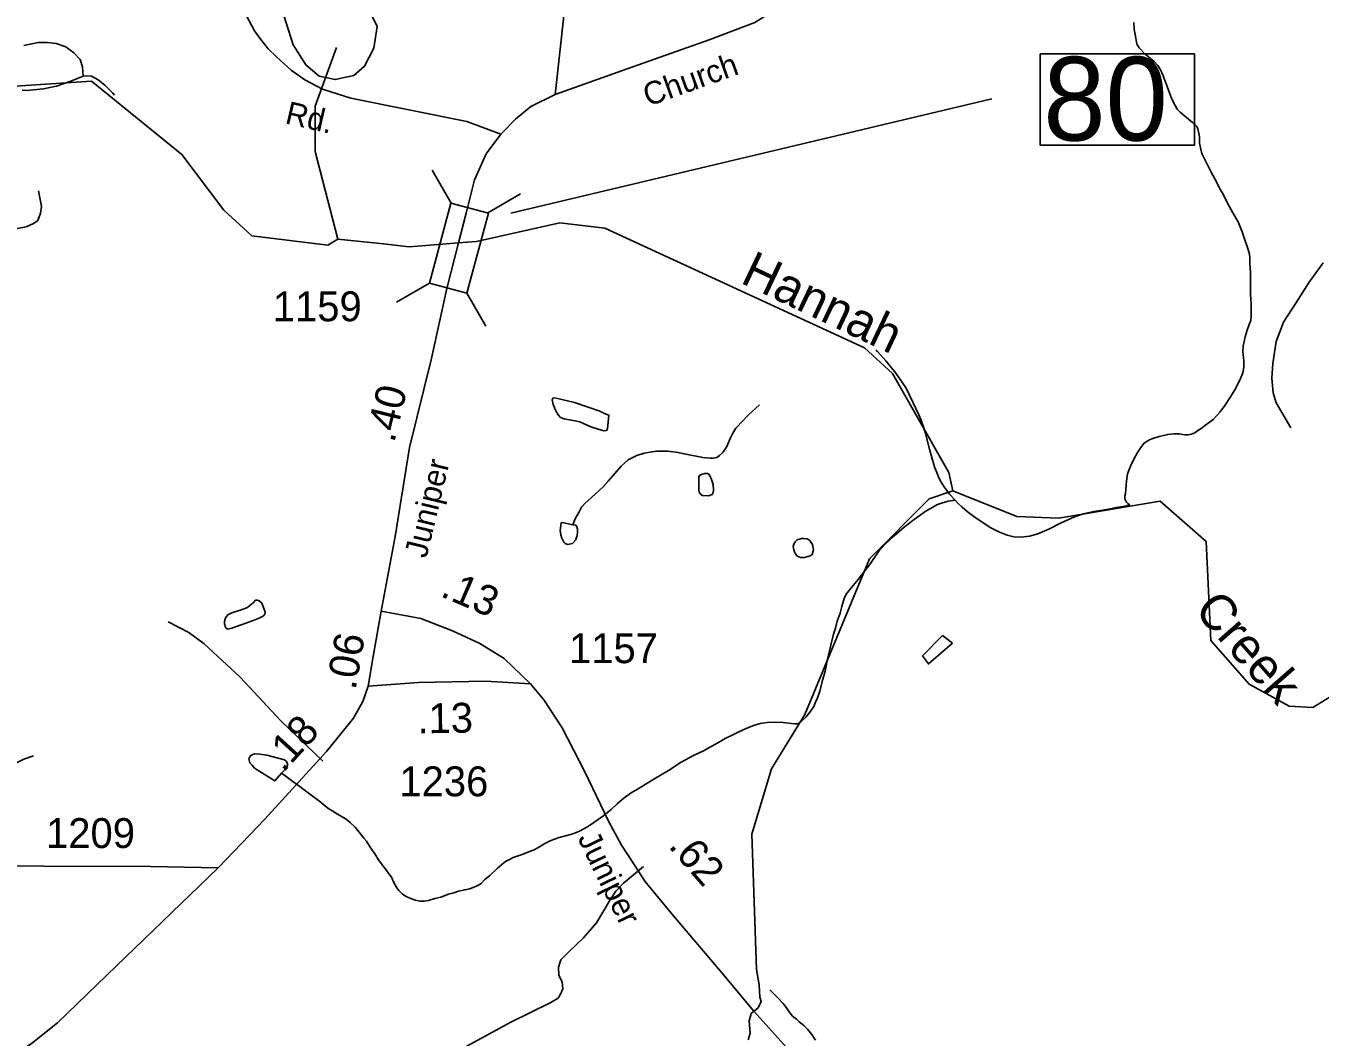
# Model space of a CAD drawing. Extents: x 2082433 to 2279600, y 546599 to 755198.
# Drawn here: x 2159193 to 2164602, y 598585 to 602814 of the extents above; entities that cross this region are included whole.
import ezdxf

# ---------------------------------------------------------------- set-up
doc = ezdxf.new("R2010")
doc.units = 0
for name, color, linetype in [('Exist Hydrographic Creek Single Shore', 7, 'Continuous'), ('Exist Hydrographic Creek Single Shore Label', 7, 'Continuous'), ('Exist Hydrographic Lake Shore', 7, 'Continuous'), ('Exist Hydrographic Misc Water Feature', 7, 'Continuous'), ('Exist Road Non-System Type 51', 7, 'Continuous'), ('Exist Road Secondary Mileage Hundredths English Label', 7, 'Continuous'), ('Exist Road Secondary Structure Standard Bridge CELL', 7, 'Continuous'), ('Exist Road Secondary Structure Standard Bridge Number Label', 7, 'Continuous'), ('Exist Road Secondary Type 41 Attributed', 7, 'Continuous'), ('Exist Road Secondary Type 51 Attributed', 7, 'Continuous'), ('Exist Road Secondary Type 51 Label', 7, 'Continuous'), ('Exist Road Secondary Type 51 Number Label', 7, 'Continuous')]:
    doc.layers.add(name, color=color, linetype=linetype)

msp = doc.modelspace()

# ---------------------------------------------------------------- linework, layer by layer
at = {"layer": 'Exist Hydrographic Creek Single Shore'}
for points in [[(2160496.5, 601922.2), (2160454.5, 601896.9), (2160137.5, 601936.1), (2160020.4, 602043.4), (2159844.5, 602276.6), (2159467.4, 602582.8), (2159042.5, 602555.3), (2158626.4, 602619.5)], [(2163067.5, 600869.7), (2163050.5, 600945.5), (2162815.5, 601360.2), (2162697.6, 601467.6), (2161612.4, 601968.5), (2161424.6, 601989.8), (2161075.7, 601911.7), (2161000.8, 601905.9), (2160899, 601897.7), (2160795.1, 601889.7), (2160687.8, 601901.9), (2160496.5, 601922.2)], [(2162212, 598574.3), (2162219.7, 598601.6), (2162215.4, 598652.9), (2162224.8, 598683.7), (2162253, 598707.7), (2162266.7, 598734.2), (2162259.9, 598752.1), (2162257.3, 598803.4), (2162246.2, 598867.6), (2162226.6, 599433.5), (2162308.6, 599707.4), (2162448.4, 599934.2), (2162719.5, 600584.8), (2162968.5, 600835.6), (2163067.5, 600869.7)], [(2165919.6, 600385.5), (2165853.6, 600327.8), (2165554.6, 600160), (2165271.6, 600090.2), (2165038.7, 600088.4), (2164896.6, 600156.9), (2164746.5, 600120.5), (2164680.7, 600030), (2164572.6, 599963.4), (2164472.5, 599968.7), (2164305.6, 600060.6), (2164145.5, 600244.2), (2164126.6, 600658), (2163934.5, 600825.9), (2163509.6, 600755.7), (2163334.5, 600762.5), (2163067.5, 600869.7)]]:
    msp.add_lwpolyline(points, dxfattribs=at)
at = {"layer": 'Exist Hydrographic Lake Shore'}
msp.add_lwpolyline([(2160583.4, 602973.6), (2160661.4, 602811.9), (2160647.5, 602720), (2160608.5, 602644.7), (2160563.9, 602605.7), (2160485.9, 602589), (2160419, 602602.9), (2160363.3, 602650.3), (2160310.3, 602733.9), (2160235.1, 602973.6)], dxfattribs=at)
at = {"layer": 'Exist Hydrographic Misc Water Feature'}
for points in [[(2163823.4, 602827.9), (2163825.6, 602799.9), (2163832, 602762.1), (2163835.7, 602738), (2163846.1, 602721.8), (2163869.9, 602696.3), (2163908.5, 602664.5), (2163924.5, 602648.3), (2163934.5, 602632.6), (2163946.6, 602604.9), (2163963, 602560.6), (2163982.9, 602506.9), (2163995.6, 602483.1), (2164005.3, 602465), (2164017.4, 602453), (2164043.4, 602431.2), (2164069.7, 602409.4), (2164087.7, 602393.7), (2164092, 602383.4), (2164095.9, 602365.7), (2164098.4, 602349.5), (2164098.2, 602323.6), (2164102.5, 602303.5), (2164108.2, 602279.5), (2164120.9, 602255.7), (2164149, 602199.9), (2164169.5, 602161.9), (2164185.3, 602130), (2164195.6, 602112.2), (2164215.7, 602072.2), (2164238, 602032.4), (2164259.7, 601994.6), (2164276.1, 601952.8), (2164286.4, 601922.9), (2164298.7, 601886.9), (2164306.9, 601858.9), (2164309, 601842.8), (2164308.7, 601816.9), (2164311.2, 601784.9), (2164311.2, 601773.1), (2164311.6, 601691.1), (2164313.9, 601651.1), (2164314.5, 601601.1), (2164312.4, 601581.1), (2164306.3, 601565), (2164296.9, 601540.9), (2164288.7, 601512.9), (2164281.1, 601474.7), (2164279.2, 601452.7), (2164283.5, 601413.1), (2164283.5, 601386.7), (2164279.4, 601363), (2164270, 601338.9), (2164250.1, 601298.9), (2164228.4, 601262.5), (2164204.4, 601226.3)], [(2159432.2, 602603.1), (2159429.9, 602643.2), (2159420.1, 602673), (2159393.6, 602700.9), (2159359.8, 602726.8), (2159319.6, 602740.6), (2159283.5, 602744.3), (2159243.5, 602743.9), (2159183.7, 602731.5)], [(2160496.5, 601922.2), (2160402.4, 602288.2), (2160401.4, 602478.6), (2160491.4, 602722.8)], [(2159176.5, 602545.6), (2159196.6, 602543.8), (2159224.7, 602546), (2159266.5, 602550.2), (2159320.4, 602562.4), (2159352.6, 602572.5), (2159380.3, 602582.9), (2159410.5, 602595), (2159432.2, 602603.1)], [(2159432.2, 602603.1), (2159446.1, 602605), (2159466.2, 602603.2), (2159494.3, 602587.6), (2159522.4, 602565.5), (2159554.6, 602533.9), (2159562.6, 602523.7)], [(2159128.1, 601961.6), (2159193.9, 601974), (2159223.9, 601988.1), (2159242.1, 602000.4), (2159253.4, 602030.3), (2159257.3, 602058.5), (2159245.2, 602124)], [(2162745.6, 601458.2), (2162751.8, 601452.4), (2162787.7, 601412.5), (2162828.5, 601360.9), (2162854.3, 601325), (2162872.6, 601299.1), (2162886.7, 601269), (2162900.9, 601237.2), (2162925.3, 601187.3), (2162933.1, 601167.5), (2162941.3, 601145.6), (2162953.1, 601109.7), (2162969.8, 601043.5), (2162980.2, 601003.8), (2162992.5, 600965.9), (2163000.3, 600946), (2163008.5, 600924.1), (2163018.8, 600906), (2163030.7, 600885.9), (2163053, 600856.2), (2163077, 600830.2)], [(2161485.4, 601239.1), (2161543.2, 601219.4), (2161591.4, 601202), (2161613.5, 601191.7), (2161629.5, 601186.1), (2161624.2, 601128.1), (2161619.7, 601121.9), (2161608, 601120), (2161584.2, 601127.7), (2161553.9, 601137.5), (2161507.9, 601157.4), (2161479.6, 601163.3), (2161441.7, 601171.1), (2161427.8, 601176.8), (2161417.5, 601186.9), (2161407.5, 601204.7), (2161397.2, 601230.5), (2161392.9, 601250.6), (2161397.2, 601258.5), (2161409.3, 601256.7), (2161485.4, 601239.1)], [(2162259, 601229.6), (2162213.3, 601187.4), (2162183.2, 601157.1), (2162166, 601137), (2162159.8, 601131), (2162147.9, 601111), (2162136.2, 601088.8), (2162122.5, 601054.8), (2162112.2, 601038.9), (2162104, 601028.8), (2162092.3, 601016.8), (2162080.4, 601008.8), (2162068.6, 601006.6), (2162052.4, 601006.6), (2162022.4, 601008.3), (2161958.4, 601022), (2161910.3, 601031.7), (2161874.4, 601035.5), (2161852.2, 601035.2), (2161828.4, 601035.2), (2161802.2, 601031), (2161776.4, 601026.8), (2161746.2, 601016.8), (2161724.7, 601006.6), (2161710.5, 600998.6), (2161696.6, 600986.5), (2161680.6, 600972.3), (2161654.8, 600942.2), (2161627.1, 600910.3), (2161605.1, 600886), (2161575.2, 600857.7), (2161555.7, 600839.6), (2161531.5, 600819.7), (2161515.7, 600801.4), (2161504, 600779.2), (2161491.9, 600757.5), (2161486, 600745.4), (2161480.3, 600731.3), (2161478.2, 600727.1)], [(2164204.4, 601226.3), (2164184.9, 601200.5), (2164154.8, 601168.2), (2164123.2, 601144.2), (2164105.1, 601129.9), (2164091, 601121.8), (2164079.1, 601111.9), (2164064.9, 601105.9), (2164051.4, 601103.9), (2164037.3, 601103.6), (2164013.5, 601107.6), (2163991.1, 601107.3), (2163965.3, 601105.2), (2163929.2, 601097.2), (2163903.2, 601089), (2163889.4, 601083), (2163875.3, 601075), (2163867.5, 601068.8), (2163853.3, 601050.7), (2163839.8, 601030.4), (2163824.2, 601002.4), (2163809.9, 600972.5), (2163798, 600940.2), (2163794.3, 600920.5), (2163792.4, 600896.5), (2163790.6, 600874.5), (2163788.7, 600858.5), (2163786.5, 600848.3), (2163786.7, 600836.5), (2163788.7, 600830.5), (2163792.8, 600822.2), (2163799, 600816.4), (2163807, 600810.3)], [(2162065.1, 600896.4), (2162066.9, 600872.6), (2162065.3, 600862.7), (2162061, 600854.4), (2162045.6, 600848.6), (2162021.2, 600850.3), (2162013.4, 600854.3), (2162007.4, 600864.2), (2162005.2, 600874.2), (2162005.2, 600914.4), (2162005, 600926.1), (2162008.9, 600934.1), (2162016.7, 600938.1), (2162031, 600942.5), (2162042.5, 600942.4), (2162047, 600938.5), (2162051.1, 600932.6), (2162056.7, 600920.8), (2162065.1, 600896.4)], [(2162420.6, 599894.9), (2162436.6, 599907.1), (2162452.4, 599922.9), (2162470.2, 599945.4), (2162486.2, 599967.3), (2162493.8, 599985.2), (2162502, 600003.5), (2162511.7, 600031.6), (2162521.3, 600071.5), (2162533.4, 600115.5), (2162543, 600165.6), (2162557, 600223.5), (2162568.5, 600269.6), (2162576.1, 600295.6), (2162584.3, 600324), (2162595.9, 600357.9), (2162603.9, 600385.9), (2162613.4, 600419.7), (2162621.6, 600438), (2162643.1, 600465.9), (2162671.2, 600498.2), (2162722.9, 600566.2), (2162758.6, 600616.8), (2162780.3, 600642.7), (2162821.9, 600681), (2162863.5, 600717.3), (2162899.8, 600745.5), (2162951.5, 600783.5), (2163003, 600811.8), (2163019.4, 600817.8), (2163047.1, 600826.2), (2163077, 600830.2)], [(2163077, 600830.2), (2163087.5, 600818.5), (2163106.9, 600800.6), (2163127.4, 600782.5), (2163155.5, 600762.8), (2163189.4, 600739), (2163225.9, 600715.3), (2163259.9, 600697.6), (2163294.1, 600683.5), (2163322, 600677.6), (2163352, 600675.9), (2163387.4, 600680.3), (2163421.9, 600690.1), (2163471.5, 600710.5), (2163517.2, 600734.9), (2163575.3, 600761), (2163613.4, 600773.5), (2163657.1, 600783.5), (2163710.8, 600792), (2163750.8, 600800.1), (2163778.9, 600804.4), (2163793.2, 600806.3), (2163807, 600810.3)], [(2161478.2, 600727.1), (2161434.1, 600737.1), (2161430.4, 600735.2), (2161428.2, 600725), (2161426.3, 600703), (2161428.4, 600685.2), (2161432.9, 600671.2), (2161440.7, 600655), (2161446.6, 600649.2), (2161456.7, 600645.3), (2161476.8, 600649.5), (2161490.5, 600663.2), (2161496.7, 600681.4), (2161498.5, 600697.4), (2161498.3, 600709.5), (2161494.2, 600723.5), (2161489.9, 600725.4), (2161478.2, 600727.1)], [(2162470.9, 600597), (2162446.9, 600590.9), (2162430.7, 600590.9), (2162416.7, 600596.7), (2162410.8, 600604.5), (2162406.3, 600610.8), (2162402.4, 600622.8), (2162400.5, 600636.4), (2162402.6, 600646.7), (2162408.1, 600656.8), (2162416.1, 600664.5), (2162434.2, 600670.7), (2162444.4, 600670.8), (2162458.2, 600668.7), (2162468.2, 600663.1), (2162480.5, 600645), (2162484.4, 600622.9), (2162482.3, 600613.1), (2162478.7, 600603.1), (2162470.9, 600597)], [(2160135.1, 600323.9), (2160052.9, 600295.4), (2160037.1, 600291.3), (2160030.9, 600293.4), (2160026.8, 600299.3), (2160023.2, 600313.2), (2160022.7, 600323.4), (2160026.6, 600339.1), (2160036.9, 600351.3), (2160053.1, 600359.4), (2160092.5, 600371.7), (2160118.7, 600381.5), (2160128.6, 600389.8), (2160142.5, 600401.8), (2160152.3, 600411.7), (2160160.3, 600412.1), (2160168.1, 600410.1), (2160178.4, 600400.1), (2160186.4, 600382.2), (2160192.9, 600362.2), (2160190.7, 600354), (2160187.2, 600348.1), (2160179, 600342), (2160171, 600338), (2160135.1, 600323.9)], [(2163066.3, 600232.5), (2162965.2, 600145.9), (2162940.6, 600179.7), (2163024.1, 600264.4), (2163066.3, 600232.5)], [(2160260.6, 599688.9), (2160280.7, 599674.9), (2160308.6, 599653.3), (2160338.9, 599631.2), (2160360.9, 599615.4), (2160389.2, 599593.6), (2160421.4, 599569.7), (2160439, 599555.7), (2160459.3, 599540), (2160475.5, 599530.3), (2160495.2, 599518), (2160515.3, 599506.4), (2160531.5, 599496.3), (2160547.5, 599482.5), (2160569.6, 599462.5), (2160591.8, 599434.9), (2160605.9, 599416.9), (2160615.8, 599404.9), (2160632.2, 599378.9), (2160650.6, 599350.9), (2160666.6, 599327), (2160678.3, 599311.5), (2160692.4, 599291.5), (2160706.6, 599271.5), (2160720.9, 599253.5), (2160731, 599231.8), (2160743.1, 599209.7), (2160751.3, 599197.9), (2160765, 599184), (2160779.2, 599173.8), (2160797.4, 599166.1), (2160821.6, 599158), (2160839.7, 599154.1), (2160857.5, 599154.2), (2160875.4, 599156.4), (2160901.4, 599164.6), (2160927.4, 599170.8), (2160959.2, 599183.1), (2160981, 599189), (2161001.3, 599195.4), (2161026.9, 599201.2), (2161048.8, 599205.6), (2161064.8, 599211.7), (2161079, 599217.7), (2161095, 599227.8), (2161111, 599243.6), (2161130.4, 599259.7), (2161162.4, 599290.2), (2161182.5, 599306.2), (2161197.9, 599320.1), (2161214.3, 599328.2), (2161230.1, 599336.4), (2161242.2, 599340.6), (2161253.9, 599344.5), (2161271.9, 599350.7), (2161298, 599361), (2161317.9, 599368.9), (2161339.8, 599381), (2161361.7, 599395.1), (2161381.8, 599405.1), (2161391.7, 599409.2), (2161421.6, 599419.3), (2161453.6, 599427.9), (2161479.4, 599435.7), (2161507.1, 599446.1), (2161539.5, 599464), (2161567.2, 599482.1), (2161608.6, 599512.3), (2161639.2, 599536.5), (2161664.4, 599560.7), (2161684.9, 599579.1), (2161702.9, 599593), (2161726.5, 599609.3), (2161744.4, 599619.1), (2161818, 599663.6), (2161878.1, 599699.9), (2161931.8, 599734.4), (2161983.7, 599762.6), (2162025.7, 599782.6), (2162057.3, 599801), (2162087.2, 599817.1), (2162114.9, 599833.2), (2162152.8, 599851.4), (2162172.7, 599861.4), (2162202.7, 599875.5), (2162234.4, 599887.8), (2162262.5, 599896.1), (2162290.6, 599900.4), (2162324.5, 599902.5), (2162358.7, 599900.6), (2162392.7, 599896.7), (2162408.5, 599894.7), (2162420.6, 599894.9)], [(2160260.6, 599688.9), (2160232.7, 599656.6), (2160148.4, 599710.3), (2160138.6, 599722), (2160128.3, 599732), (2160124.2, 599748.1), (2160130, 599760.2), (2160140.4, 599766.3), (2160149.9, 599770.1), (2160170, 599768.3), (2160200.1, 599764.6), (2160274.1, 599744.8), (2160279.9, 599739.1), (2160286.2, 599728.8), (2160286.2, 599721.1), (2160282.5, 599710.8), (2160274.3, 599703.1), (2160260.6, 599688.9)], [(2162493.8, 598571.9), (2162477.8, 598595.8), (2162459.4, 598617.7), (2162443.8, 598633.4), (2162425.5, 598649.5), (2162413.7, 598659.5), (2162397.2, 598673.3), (2162383.7, 598691.1), (2162371.4, 598707.2), (2162357.5, 598725.1), (2162335.1, 598748.8), (2162314.8, 598770.9), (2162302.9, 598782.8)]]:
    msp.add_lwpolyline(points, dxfattribs=at)
at = {"layer": 'Exist Road Non-System Type 51'}
for points in [[(2161388.5, 603716.4), (2161464.9, 603584.9), (2161482.3, 603548.6), (2161505.7, 603501.5), (2161507.5, 603432.2), (2161461.3, 603034.4), (2161404.5, 602526.5)], [(2164615.7, 601823.6), (2164557.1, 601742.2), (2164501.5, 601654.8), (2164449.9, 601575.4), (2164418.1, 601494), (2164404.2, 601402.6), (2164400.2, 601341.1), (2164406.2, 601279.5), (2164418.1, 601237.9), (2164479.7, 601132.6)], [(2160433.2, 599738.9), (2160258.6, 599907.9), (2160087.8, 600089.9), (2159938.3, 600229.1), (2159873.3, 600277.4), (2159787.9, 600322)], [(2159224.2, 599761.4), (2159184.3, 599747.2), (2159150.4, 599731.1), (2159118.7, 599706.9), (2159083, 599660.7), (2159049.5, 599584.6), (2159019.9, 599506.4), (2159000.3, 599428.4), (2158987, 599312.3)], [(2161774, 599297.9), (2161690.4, 599229.4), (2161658.5, 599195.3), (2161634.8, 599159.2), (2161577.5, 599063), (2161523.8, 599000.7), (2161462, 598942.3), (2161428.3, 598908.2), (2161418.5, 598878.2), (2161420.6, 598842.2), (2161434.9, 598816.3), (2161437.1, 598786.3), (2161427.2, 598764.3), (2161417.3, 598748.1), (2161387.3, 598730.1), (2161219.9, 598647.1), (2160815.3, 598427)]]:
    msp.add_lwpolyline(points, dxfattribs=at)
at = {"layer": 'Exist Road Secondary Structure Standard Bridge CELL'}
for p, q in [((2160969.9, 602072.8), (2160890.8, 602210.1)), ((2161123, 602031.7), (2161260.2, 602110.9)), ((2160742, 601658.7), (2160879.2, 601737.8)), ((2161114.9, 601558.5), (2161035.8, 601695.8))]:
    msp.add_line(p, q, dxfattribs=at)
msp.add_lwpolyline([(2160879.2, 601737.8), (2160969.2, 602073), (2161125.8, 602031), (2161035.8, 601695.8)], close=True, dxfattribs=at)
at = {"layer": 'Exist Road Secondary Structure Standard Bridge Number Label'}
msp.add_line((2161219.3, 602030.4), (2163230.4, 602509.2), dxfattribs=at)
msp.add_lwpolyline([(2163432.7, 602696.7), (2164076.8, 602696.7), (2164076.8, 602314.4), (2163432.7, 602314.4)], close=True, dxfattribs=at)
at = {"layer": 'Exist Road Secondary Type 41 Attributed'}
msp.add_lwpolyline([(2160622.7, 600053), (2160833.4, 600067.6), (2161113.8, 600073.2), (2161301.7, 600063)], dxfattribs=at)
at = {"layer": 'Exist Road Secondary Type 51 Attributed'}
for points in [[(2163522, 605334.9), (2163496.2, 605294.9), (2163469.7, 605255.9), (2163447.4, 605218.2), (2163369.4, 605045.5), (2163157.2, 604556.3), (2162890.8, 604015.8), (2162652.5, 603505.8), (2162454.7, 603066.9), (2162419.8, 602990.3), (2162389.2, 602945.7), (2162352.9, 602905.3), (2162319, 602878.2), (2162239.1, 602828.4), (2162049.1, 602755.6), (2161706.6, 602634.4), (2161404.5, 602526.5), (2161303.1, 602476.2), (2161239, 602423.2), (2161177.7, 602360.5)], [(2159709.1, 604311.2), (2159717.5, 604046.4), (2159719.5, 603943.3), (2159726.5, 603780.3), (2159737.7, 603707.9), (2159750.2, 603657.7), (2159765.5, 603600.6), (2159787.8, 603542.1), (2159815.7, 603478), (2159881.9, 603345.6), (2159989.2, 603112.9), (2160083.2, 602916.4), (2160148.7, 602793.8), (2160175.2, 602756.2), (2160205.8, 602717.2), (2160240.6, 602683.8), (2160302, 602628), (2160359.1, 602587.6), (2160432.9, 602548.6), (2160551.4, 602511), (2161035.8, 602413.3), (2161177.7, 602360.5)], [(2161177.7, 602360.5), (2161116.5, 602278.8), (2161068.2, 602170.3), (2161032.4, 602030.8), (2161000.8, 601905.9)], [(2161000.8, 601905.9), (2160952.7, 601716.1), (2160886.1, 601417.4), (2160796.5, 601050.9), (2160735.8, 600678.4), (2160677, 600366.7)], [(2160677, 600366.7), (2160643.8, 600176.1), (2160622.7, 600053)], [(2161301.7, 600063), (2161191.4, 600168.3), (2161090.5, 600231.5), (2160975.2, 600284.7), (2160843.3, 600335.7), (2160677, 600366.7)], [(2160622.7, 600053), (2160601.6, 599988.7), (2160561.7, 599918.9), (2160448.7, 599779.2), (2160190.9, 599496.5), (2159996.4, 599292.5)], [(2163427, 597694.4), (2163319.3, 597763.7), (2163222.7, 597832.9), (2163100.4, 597915), (2162908, 598057), (2162849, 598104), (2162737, 598198), (2162570.3, 598345.1), (2162460.8, 598452), (2162373.6, 598540.9), (2162235.9, 598693.1), (2162088, 598871), (2161898.2, 599093.3), (2161780.2, 599236.9), (2161734.9, 599306.2), (2161681.9, 599388.3), (2161628, 599487.5), (2161529, 599693.8), (2161433.6, 599879), (2161357.1, 599995.4), (2161301.7, 600063)], [(2159996.4, 599292.5), (2159531.3, 598844.7), (2159324.6, 598645.1), (2159221.5, 598562), (2158894.6, 598330.6), (2158768.1, 598244.4), (2158606.2, 598109.7), (2158533.1, 598036.5), (2158469.9, 597960.1), (2158396.7, 597862.5), (2158204.9, 597604.2), (2158122.9, 597487.8), (2158074.1, 597409.1), (2158040.9, 597338.2), (2158001, 597226.2), (2157981, 597158.6), (2157962.2, 597068.8), (2157937.8, 596914.7), (2157879, 596565.5), (2157839.9, 596334.4)], [(2159996.4, 599292.5), (2159713.1, 599298), (2158820.3, 599302)]]:
    msp.add_lwpolyline(points, dxfattribs=at)

# ---------------------------------------------------------------- texts
at = {"layer": 'Exist Hydrographic Creek Single Shore Label'}
for s, rotation, p in [('Hannah', 334.6233, (2162174.5, 601741.3)), ('Creek', 311.3068, (2164071.6, 600368.1))]:
    msp.add_text(s, height=150, rotation=rotation, dxfattribs=at).set_placement(p)
at = {"layer": 'Exist Road Secondary Mileage Hundredths English Label'}
for s, rotation, p in [('.40', 76.2655, (2160731.9, 601067.3)), ('.13', 336.7245, (2160920.7, 600430.3)), ('.06', 79.9694, (2160570.3, 600033.7)), ('.13', 0.9398, (2160830, 599855)), ('.18', 47.6606, (2160268.8, 599688.4)), ('.62', 310.8965, (2161874.9, 599382.5))]:
    msp.add_text(s, height=125, rotation=rotation, dxfattribs=at).set_placement(p)
at = {"layer": 'Exist Road Secondary Structure Standard Bridge Number Label'}
msp.add_text('80', height=350, dxfattribs=at).set_placement((2163445.2, 602334.2))
at = {"layer": 'Exist Road Secondary Type 51 Label'}
for s, rotation, p in [('Church', 19.69, (2161793.1, 602475.6)), ('Rd.', 346.9362, (2160272, 602407)), ('Juniper', 76.4288, (2160866.5, 600584.3)), ('Juniper', 296.133, (2161497.2, 599417))]:
    msp.add_text(s, height=95, rotation=rotation, dxfattribs=at).set_placement(p)
at = {"layer": 'Exist Road Secondary Type 51 Number Label'}
for s, p in [('1159', (2160224.6, 601578.5)), ('1157', (2161462.8, 600148.9)), ('1236', (2160753.6, 599592.2)), ('1209', (2159276.8, 599375.8))]:
    msp.add_text(s, height=125, dxfattribs=at).set_placement(p)

doc.saveas('drawing.dxf')
